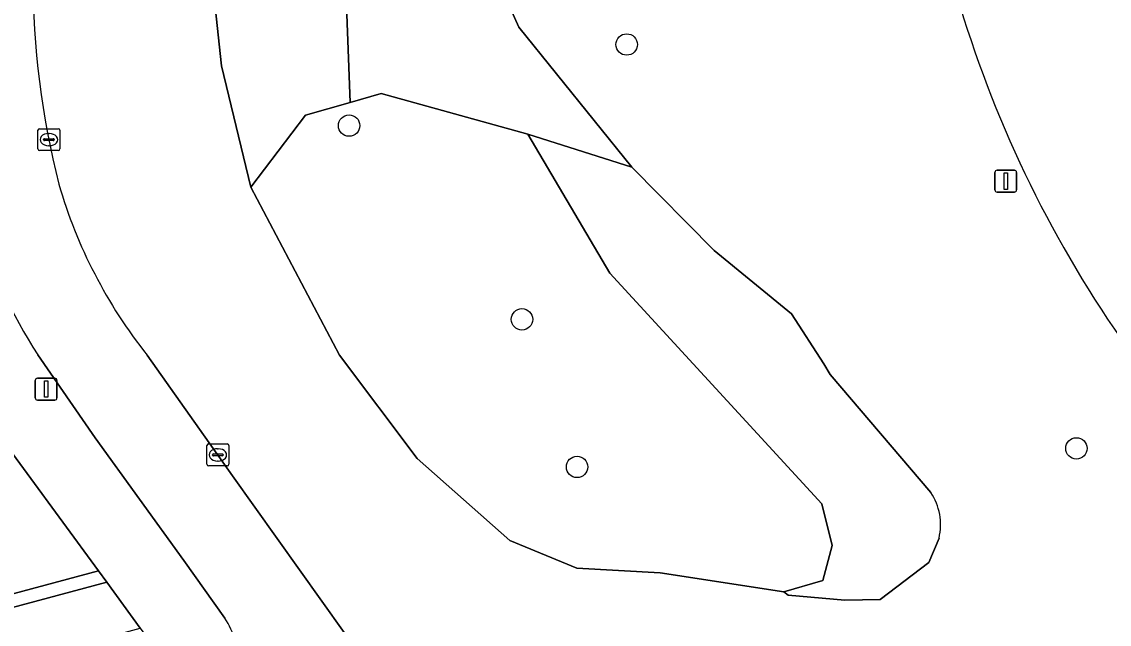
# Model space of a CAD drawing. Extents: x 158086 to 159499, y 382904 to 383981.
# Drawn here: x 159253.65 to 159303.33, y 383528.99 to 383556.51 of the extents above; entities that cross this region are included whole.
import ezdxf

# ---------------------------------------------------------------- set-up
doc = ezdxf.new("R2010")
doc.units = 0
for name, color, linetype in [('IMGEO_Berm_groen', 7, 'Continuous'), ('IMGEO_Boom', 7, 'Continuous'), ('IMGEO_Fietspad_open', 7, 'Continuous'), ('IMGEO_Groenvoorziening', 7, 'Continuous'), ('IMGEO_Haag', 7, 'Continuous'), ('IMGEO_Kolk', 7, 'Continuous'), ('IMGEO_Lichtmast', 7, 'Continuous'), ('IMGEO_Rijbaan_regionaal_gesloten', 7, 'Continuous'), ('IMGEO_Voetpad_halfverhard', 7, 'Continuous'), ('IMGEO_Voetpad_open', 7, 'Continuous')]:
    doc.layers.add(name, color=color, linetype=linetype)

msp = doc.modelspace()

# ---------------------------------------------------------------- linework, layer by layer
at = {"layer": 'IMGEO_Berm_groen'}
for points in [[(159250.155, 383577.268), (159245.668, 383579.117), (159244.5, 383577.004), (159240.394, 383561.416), (159242.114, 383551.596), (159237.659, 383549.314), (159248.588, 383529.126), (159257.154, 383531.435), (159252.254, 383538.097)], [(159295.551, 383532.927), (159295.091, 383531.811), (159292.867, 383530.115), (159291.255, 383530.086), (159288.659, 383530.325), (159288.468, 383530.477), (159282.81, 383531.341), (159279.009, 383531.557), (159275.942, 383532.809), (159271.71, 383536.567), (159268.168, 383541.275), (159264.118, 383548.952), (159262.77, 383554.508), (159262.164, 383560.193), (159262.985, 383565.851), (159264.534, 383570.533), (159268.933, 383567.913), (159272.22, 383565.53)], [(159272.22, 383565.53), (159276.351, 383556.271), (159281.514, 383549.87), (159285.272, 383546.069), (159288.814, 383543.176), (159290.282, 383540.886), (159290.571, 383540.392), (159295.176, 383535.009)], [(159259.378, 383541.279), (159263.283, 383535.775), (159271.433, 383524.315)]]:
    msp.add_lwpolyline(points, dxfattribs=at)
for centre, radius, start, end in [((159294.133, 383558.825), 39.989, 180.3994, 194.0833), ((159348.323, 383572.922), 54.138, 196.2796, 214.8037), ((159277.338, 383555.496), 22.906, 196.229, 218.3638), ((159292.963, 383533.536), 2.659, 346.769, 33.6518)]:
    msp.add_arc(centre, radius, start, end, dxfattribs=at)
at = {"layer": 'IMGEO_Boom'}
for centre in [(159281.284, 383555.475), (159268.605, 383551.771), (159276.5, 383542.918), (159301.827, 383537.024), (159279.018, 383536.178)]:
    msp.add_circle(centre, 0.489, dxfattribs=at)
at = {"layer": 'IMGEO_Fietspad_open'}
for points in [[(159254.387, 383541.295), (159257.004, 383537.512), (159261.049, 383531.897), (159262.924, 383529.266)], [(159271.433, 383524.315), (159263.283, 383535.775), (159259.378, 383541.279)]]:
    msp.add_lwpolyline(points, dxfattribs=at)
for centre, radius, start, end in [((159294.133, 383558.825), 39.989, 180.3994, 194.0833), ((159276.028, 383555.134), 25.688, 182.8902, 212.5985), ((159277.338, 383555.496), 22.906, 196.229, 218.3638), ((159260.766, 383527.728), 2.65, 297.164, 35.4844)]:
    msp.add_arc(centre, radius, start, end, dxfattribs=at)
at = {"layer": 'IMGEO_Groenvoorziening'}
for points in [[(159268.419, 383558.886), (159268.933, 383567.913), (159264.534, 383570.533), (159262.985, 383565.851), (159262.164, 383560.193), (159262.77, 383554.508), (159264.118, 383548.952), (159266.613, 383552.246), (159268.654, 383552.833)], [(159276.763, 383551.382), (159281.514, 383549.87), (159276.351, 383556.271), (159272.22, 383565.53), (159268.933, 383567.913), (159268.419, 383558.886), (159268.654, 383552.833), (159270.068, 383553.239)], [(159270.068, 383553.239), (159268.654, 383552.833), (159266.613, 383552.246), (159264.118, 383548.952), (159268.168, 383541.275), (159271.71, 383536.567), (159275.942, 383532.809), (159279.009, 383531.557), (159282.81, 383531.341), (159288.468, 383530.477), (159290.239, 383530.995), (159290.671, 383532.593), (159290.196, 383534.494), (159280.521, 383545.033), (159276.763, 383551.382)]]:
    msp.add_lwpolyline(points, close=True, dxfattribs=at)
for points in [[(159285.272, 383546.069), (159281.514, 383549.87), (159276.763, 383551.382), (159280.521, 383545.033), (159290.196, 383534.494), (159290.671, 383532.593), (159290.239, 383530.995), (159288.468, 383530.477), (159288.659, 383530.325), (159291.255, 383530.086), (159292.867, 383530.115), (159295.091, 383531.811), (159295.551, 383532.927)], [(159235.645, 383550.308), (159236.514, 383548.728), (159247.15, 383529.092), (159247.821, 383529.282), (159248.286, 383528.423), (159257.535, 383530.916), (159257.154, 383531.435), (159248.588, 383529.126), (159237.659, 383549.314)], [(159295.176, 383535.009), (159290.571, 383540.392), (159290.282, 383540.886), (159288.814, 383543.176), (159285.272, 383546.069)]]:
    msp.add_lwpolyline(points, dxfattribs=at)
msp.add_arc((159292.963, 383533.536), 2.659, 346.769, 33.6518, dxfattribs=at)
at = {"layer": 'IMGEO_Haag'}
msp.add_lwpolyline([(159235.645, 383550.308), (159236.514, 383548.728), (159247.15, 383529.092), (159247.821, 383529.282), (159248.286, 383528.423), (159257.535, 383530.916), (159257.154, 383531.435), (159248.588, 383529.126), (159237.659, 383549.314)], dxfattribs=at)
at = {"layer": 'IMGEO_Kolk'}
for p, q in [((159254.391, 383550.703), (159254.391, 383551.555)), ((159254.466, 383551.629), (159255.318, 383551.629)), ((159255.392, 383551.555), (159255.392, 383550.703)), ((159254.65, 383551.123), (159254.65, 383551.135)), ((159255.088, 383551.086), (159254.69, 383551.086)), ((159254.693, 383551.172), (159255.091, 383551.172)), ((159254.879, 383551.409), (159254.904, 383551.409)), ((159255.134, 383551.135), (159255.134, 383551.123)), ((159255.318, 383550.629), (159254.466, 383550.629)), ((159254.902, 383550.849), (159254.877, 383550.849)), ((159262.109, 383536.299), (159262.109, 383537.151)), ((159262.184, 383537.225), (159263.036, 383537.225)), ((159263.11, 383537.151), (159263.11, 383536.299)), ((159262.368, 383536.719), (159262.368, 383536.731)), ((159262.806, 383536.682), (159262.408, 383536.682)), ((159262.411, 383536.768), (159262.809, 383536.768)), ((159262.597, 383537.005), (159262.622, 383537.005)), ((159262.852, 383536.731), (159262.852, 383536.719)), ((159263.036, 383536.225), (159262.184, 383536.225)), ((159262.62, 383536.445), (159262.595, 383536.445))]:
    msp.add_line(p, q, dxfattribs=at)
for points in [[(159254.391, 383550.703), (159254.391, 383551.555)], [(159254.466, 383551.629), (159255.318, 383551.629)], [(159255.392, 383551.555), (159255.392, 383550.703)], [(159255.318, 383550.629), (159254.466, 383550.629)], [(159262.109, 383536.299), (159262.109, 383537.151)], [(159262.184, 383537.225), (159263.036, 383537.225)], [(159263.11, 383537.151), (159263.11, 383536.299)], [(159263.036, 383536.225), (159262.184, 383536.225)]]:
    msp.add_lwpolyline(points, dxfattribs=at)
for centre, radius, start, end in [((159254.468, 383551.553), 0.0765, 91.552, 178.448), ((159254.468, 383551.553), 0.0765, 91.552, 178.448), ((159255.316, 383551.553), 0.0765, 1.552, 88.448), ((159255.316, 383551.553), 0.0765, 1.552, 88.448), ((159254.69, 383551.132), 0.0403, 85.8775, 175.7526), ((159254.687, 383551.122), 0.0366, 178.938, 274.7102), ((159255.091, 383551.129), 0.043, 264.8664, 352.4533), ((159255.095, 383551.134), 0.0386, 1.7309, 96.639), ((159254.468, 383550.705), 0.0765, 181.552, 268.448), ((159254.468, 383550.705), 0.0765, 181.552, 268.448), ((159255.316, 383550.705), 0.0765, 271.552, 358.448), ((159255.316, 383550.705), 0.0765, 271.552, 358.448), ((159262.186, 383537.149), 0.0765, 91.552, 178.448), ((159262.186, 383537.149), 0.0765, 91.552, 178.448), ((159263.034, 383537.149), 0.0765, 1.552, 88.448), ((159263.034, 383537.149), 0.0765, 1.552, 88.448), ((159262.408, 383536.728), 0.0403, 85.8775, 175.7526), ((159262.405, 383536.718), 0.0366, 178.938, 274.7102), ((159262.809, 383536.725), 0.043, 264.8664, 352.4533), ((159262.813, 383536.73), 0.0386, 1.7309, 96.639), ((159262.186, 383536.301), 0.0765, 181.552, 268.448), ((159262.186, 383536.301), 0.0765, 181.552, 268.448), ((159263.034, 383536.301), 0.0765, 271.552, 358.448), ((159263.034, 383536.301), 0.0765, 271.552, 358.448)]:
    msp.add_arc(centre, radius, start, end, dxfattribs=at)
for centre, major_axis, ratio, start_param, end_param in [((159254.878, 383551.129), (-0.387, 0.002), 0.722429, 4.712389, 7.853982), ((159254.903, 383551.129), (-0.39, 0.002), 0.717154, 1.570796, 4.712389), ((159262.596, 383536.725), (-0.387, 0.002), 0.722429, 4.712389, 7.853982), ((159262.621, 383536.725), (-0.39, 0.002), 0.717154, 1.570796, 4.712389)]:
    msp.add_ellipse(centre, major_axis=major_axis, ratio=ratio, start_param=start_param, end_param=end_param, dxfattribs=at)
at = {"layer": 'IMGEO_Lichtmast'}
for p, q in [((159298.103, 383548.83), (159298.103, 383549.63)), ((159298.103, 383549.63), (159298.103, 383548.83)), ((159298.203, 383549.73), (159298.993, 383549.73)), ((159298.993, 383549.73), (159298.203, 383549.73)), ((159299.093, 383549.63), (159299.093, 383548.83)), ((159299.093, 383548.83), (159299.093, 383549.63)), ((159298.993, 383548.73), (159298.203, 383548.73)), ((159298.203, 383548.73), (159298.993, 383548.73)), ((159254.271, 383539.331), (159254.271, 383540.131)), ((159254.271, 383540.131), (159254.271, 383539.331)), ((159254.371, 383540.231), (159255.161, 383540.231)), ((159255.161, 383540.231), (159254.371, 383540.231)), ((159255.261, 383540.131), (159255.261, 383539.331)), ((159255.261, 383539.331), (159255.261, 383540.131)), ((159255.161, 383539.231), (159254.371, 383539.231)), ((159254.371, 383539.231), (159255.161, 383539.231))]:
    msp.add_line(p, q, dxfattribs=at)
for points in [[(159298.523, 383549.605), (159298.673, 383549.605), (159298.673, 383548.855), (159298.523, 383548.855), (159298.523, 383549.605)], [(159254.691, 383540.106), (159254.841, 383540.106), (159254.841, 383539.356), (159254.691, 383539.356), (159254.691, 383540.106)]]:
    msp.add_lwpolyline(points, dxfattribs=at)
for centre, start, end in [((159298.203, 383549.63), 90, 180), ((159298.203, 383549.63), 90, 180), ((159298.993, 383549.63), 0, 90), ((159298.993, 383549.63), 360, 90), ((159298.203, 383548.83), 180, 270), ((159298.203, 383548.83), 180, 270), ((159298.993, 383548.83), 270, 0), ((159298.993, 383548.83), 270, 0), ((159254.371, 383540.131), 90, 180), ((159254.371, 383540.131), 90, 180), ((159255.161, 383540.131), 0, 90), ((159255.161, 383540.131), 360, 90), ((159254.371, 383539.331), 180, 270), ((159254.371, 383539.331), 180, 270), ((159255.161, 383539.331), 270, 0), ((159255.161, 383539.331), 270, 0)]:
    msp.add_arc(centre, 0.1, start, end, dxfattribs=at)
at = {"layer": 'IMGEO_Rijbaan_regionaal_gesloten'}
msp.add_arc((159348.323, 383572.922), 54.138, 196.2796, 214.8037, dxfattribs=at)
at = {"layer": 'IMGEO_Voetpad_halfverhard'}
msp.add_lwpolyline([(159246.538, 383525.369), (159248.826, 383525.999), (159256.985, 383528.245), (159259.054, 383528.815), (159257.535, 383530.916), (159248.286, 383528.423), (159247.872, 383528.312), (159247.397, 383528.636), (159247.15, 383529.092), (159244.689, 383528.392), (159245.091, 383527.661)], dxfattribs=at)
at = {"layer": 'IMGEO_Voetpad_open'}
for points in [[(159262.924, 383529.266), (159261.049, 383531.897), (159257.004, 383537.512), (159254.387, 383541.295)], [(159252.254, 383538.097), (159257.154, 383531.435), (159257.535, 383530.916), (159259.054, 383528.815), (159261.718, 383525.238), (159261.976, 383525.37)]]:
    msp.add_lwpolyline(points, dxfattribs=at)
for centre, radius, start, end in [((159276.028, 383555.134), 25.688, 182.8902, 212.5985), ((159260.766, 383527.728), 2.65, 297.164, 35.4844)]:
    msp.add_arc(centre, radius, start, end, dxfattribs=at)

doc.saveas('drawing.dxf')
